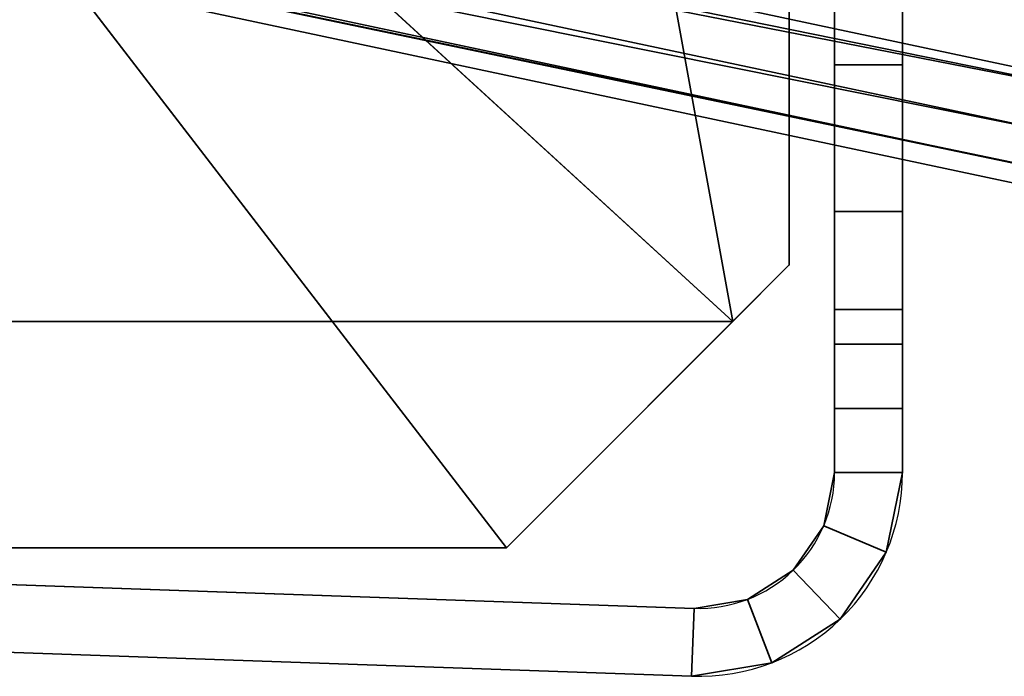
# Model space of a CAD drawing. Header units: millimetres. Extents: x -488 to 6688, y -115 to 115.
# Tile 396 of 656: x 314.2 to 322.9, y -41.64 to -35.83. Entities that reach past the tile are written whole.
import ezdxf

# ---------------------------------------------------------------- set-up
doc = ezdxf.new("R2010")
doc.units = ezdxf.units.MM
doc.layers.add('151', color=7, linetype='Continuous', true_color=0xffffff)

# ---------------------------------------------------------------- blocks, each defined once
blk = doc.blocks.new('UG_SURFACE_007')
at = {"layer": '151', "color": 35, "linetype": 'Continuous', "lineweight": 35}
for points in [[(320.5, -38.5), (-320.5, -38.5), (308.5, -27.5)], [(308.5, -27.5, 2030), (-318.5, -40.5, 2030), (318.5, -40.5, 2030)], [(320.5, -38.5), (308.5, -27.5), (318.5, -27.5)], [(308.5, -27.5, 2030), (318.5, -40.5, 2030), (321, -38, 2030), (321, -30, 2030)], [(318.5, -27.5), (321, -30), (321, -38), (320.5, -38.5)], [(321, -38), (321, -30), (321, -30, 2030), (321, -38, 2030)], [(321, -38, 2030), (318.5, -40.5, 2030), (318.5, -40.5, 2), (320.5, -38.5)], [(320.5, -38.5), (321, -38), (321, -38, 2030)], [(-318.5, -40.5, 2), (-320.5, -38.5), (320.5, -38.5), (318.5, -40.5, 2)], [(-318.5, -40.5, 2), (318.5, -40.5, 2), (318.5, -40.5, 2030), (-318.5, -40.5, 2030)]]:
    blk.add_3dface(points, dxfattribs=at)
blk = doc.blocks.new('UG_SURFACE_025')
at = {"layer": '151', "color": 252, "linetype": 'Continuous', "lineweight": 35}
for points in [[(321.4, -39.268, 2), (321.4, -27.8, 2), (322, -27.8, 2), (322, -39.268, 2)], [(322, -39.268, 2030), (322, -27.8, 2030), (321.4, -27.8, 2030), (321.4, -39.268, 2030)], [(321.4, -34.7, 287), (321.4, -32.7, 287), (321.4, -27.8, 144.5), (321.4, -39.268, 144.5)], [(321.4, -39.268, 919), (321.4, -27.8, 919), (321.4, -31.1693, 365.6955), (321.4, -32.7, 366)], [(321.4, -27.8, 326.5), (321.4, -39.268, 326.5), (321.4, -34.7, 358), (321.4, -32.7, 358)], [(321.4, -38.7, 1476), (321.4, -27.8, 919), (321.4, -39.268, 919)], [(321.4, -38.7, 1476), (321.4, -38.3955, 1474.4693), (321.4, -27.8, 919)], [(321.4, -27.8, 919), (321.4, -37.5284, 1473.1716), (321.4, -36.2307, 1472.3045)], [(321.4, -38.3955, 1474.4693), (321.4, -37.5284, 1473.1716), (321.4, -27.8, 919)], [(321.4, -36.2307, 1472.3045), (321.4, -34.7, 1472), (321.4, -27.8, 919)], [(321.4, -34.7, 1543), (321.4, -32.7, 1543), (321.4, -27.8, 1511.5), (321.4, -39.268, 1511.5)], [(321.4, -34.7, 1722), (321.4, -32.7, 1722), (321.4, -27.8, 1636.5), (321.4, -39.268, 1636.5)], [(321.4, -34.7, 1793), (321.4, -32.7, 1793), (321.4, -27.8, 1761.5), (321.4, -39.268, 1761.5)], [(321.4, -32.7, 1801), (321.4, -34.7, 1801), (321.4, -39.268, 2030), (321.4, -27.8, 2030)], [(321.4, -32.7, 1730), (321.4, -34.7, 1730), (321.4, -39.268, 1761.5), (321.4, -27.8, 1761.5)], [(321.4, -32.7, 1551), (321.4, -34.7, 1551), (321.4, -39.268, 1636.5), (321.4, -27.8, 1636.5)], [(321.4, -32.7, 1480), (321.4, -34.7, 1480), (321.4, -39.268, 1511.5), (321.4, -27.8, 1511.5)], [(321.4, -32.7, 295), (321.4, -34.7, 295), (321.4, -39.268, 326.5), (321.4, -27.8, 326.5)], [(321.4, -27.8, 144.5), (321.4, -27.8, 2), (321.4, -39.268, 2), (321.4, -39.268, 144.5)], [(322, -34.7, 295), (322, -32.7, 295), (322, -27.8, 326.5), (322, -39.268, 326.5)], [(322, -39.268, 144.5), (322, -27.8, 144.5), (322, -32.7, 287), (322, -34.7, 287)], [(322, -27.8, 919), (322, -39.268, 919), (322, -36.2307, 365.6955), (322, -34.7, 366)], [(322, -39.268, 326.5), (322, -27.8, 326.5), (322, -32.7, 358), (322, -34.7, 358)], [(322, -27.8, 1511.5), (322, -36.2307, 1479.6956), (322, -34.7, 1480)], [(322, -39.268, 919), (322, -27.8, 919), (322, -32.7, 1472), (322, -34.7, 1472)], [(322, -27.8, 1511.5), (322, -37.5284, 1478.8284), (322, -36.2307, 1479.6956)], [(322, -27.8, 1511.5), (322, -38.3955, 1477.5307), (322, -37.5284, 1478.8284)], [(322, -38.3955, 1477.5307), (322, -27.8, 1511.5), (322, -39.268, 1511.5)], [(322, -27.8, 1636.5), (322, -39.268, 1636.5), (322, -34.7, 1551), (322, -32.7, 1551)], [(322, -39.268, 1511.5), (322, -27.8, 1511.5), (322, -32.7, 1543), (322, -34.7, 1543)], [(322, -27.8, 1761.5), (322, -39.268, 1761.5), (322, -34.7, 1730), (322, -32.7, 1730)], [(322, -39.268, 1636.5), (322, -27.8, 1636.5), (322, -32.7, 1722), (322, -34.7, 1722)], [(322, -27.8, 2030), (322, -39.268, 2030), (322, -34.7, 1801), (322, -32.7, 1801)], [(322, -39.268, 1761.5), (322, -27.8, 1761.5), (322, -32.7, 1793), (322, -34.7, 1793)], [(322, -39.268, 144.5), (322, -39.268, 2), (322, -27.8, 2), (322, -27.8, 144.5)], [(321.4, -32.7, 366), (321.4, -34.7, 366), (321.4, -39.268, 919)], [(321.4, -39.268, 144.5), (321.4, -36.2307, 287.3045), (321.4, -34.7, 287)], [(321.4, -39.268, 326.5), (321.4, -34.7, 295), (321.4, -36.2307, 294.6955)], [(321.4, -39.268, 326.5), (321.4, -36.2307, 358.3045), (321.4, -34.7, 358)], [(321.4, -39.268, 919), (321.4, -34.7, 366), (321.4, -36.2307, 365.6955)], [(321.4, -39.268, 1511.5), (321.4, -34.7, 1480), (321.4, -36.2307, 1479.6956)], [(321.4, -39.268, 1511.5), (321.4, -36.2307, 1543.3044), (321.4, -34.7, 1543)], [(321.4, -39.268, 1636.5), (321.4, -34.7, 1551), (321.4, -36.2307, 1550.6955)], [(321.4, -39.268, 1636.5), (321.4, -36.2307, 1722.3045), (321.4, -34.7, 1722)], [(321.4, -39.268, 1761.5), (321.4, -34.7, 1730), (321.4, -36.2307, 1729.6956)], [(321.4, -39.268, 1761.5), (321.4, -36.2307, 1793.3044), (321.4, -34.7, 1793)], [(321.4, -39.268, 2030), (321.4, -34.7, 1801), (321.4, -36.2307, 1800.6955)], [(322, -36.2307, 1800.6955), (321.4, -36.2307, 1800.6955), (321.4, -34.7, 1801), (322, -34.7, 1801)], [(322, -34.7, 1793), (321.4, -34.7, 1793), (321.4, -36.2307, 1793.3044), (322, -36.2307, 1793.3044)], [(322, -36.2307, 1729.6956), (321.4, -36.2307, 1729.6956), (321.4, -34.7, 1730), (322, -34.7, 1730)], [(322, -34.7, 1722), (321.4, -34.7, 1722), (321.4, -36.2307, 1722.3045), (322, -36.2307, 1722.3045)], [(322, -36.2307, 365.6955), (321.4, -36.2307, 365.6955), (321.4, -34.7, 366), (322, -34.7, 366)], [(322, -34.7, 358), (321.4, -34.7, 358), (321.4, -36.2307, 358.3045), (322, -36.2307, 358.3045)], [(322, -36.2307, 294.6955), (321.4, -36.2307, 294.6955), (321.4, -34.7, 295), (322, -34.7, 295)], [(322, -34.7, 287), (321.4, -34.7, 287), (321.4, -36.2307, 287.3045), (322, -36.2307, 287.3045)], [(322, -36.2307, 1550.6955), (321.4, -36.2307, 1550.6955), (321.4, -34.7, 1551), (322, -34.7, 1551)], [(322, -34.7, 1543), (321.4, -34.7, 1543), (321.4, -36.2307, 1543.3044), (322, -36.2307, 1543.3044)], [(322, -36.2307, 1479.6956), (321.4, -36.2307, 1479.6956), (321.4, -34.7, 1480), (322, -34.7, 1480)], [(322, -34.7, 1472), (321.4, -34.7, 1472), (321.4, -36.2307, 1472.3045), (322, -36.2307, 1472.3045)], [(322, -39.268, 326.5), (322, -36.2307, 294.6955), (322, -34.7, 295)], [(322, -34.7, 287), (322, -36.2307, 287.3045), (322, -39.268, 144.5)], [(322, -34.7, 358), (322, -36.2307, 358.3045), (322, -39.268, 326.5)], [(322, -34.7, 1472), (322, -36.2307, 1472.3045), (322, -39.268, 919)], [(322, -39.268, 1636.5), (322, -36.2307, 1550.6955), (322, -34.7, 1551)], [(322, -34.7, 1543), (322, -36.2307, 1543.3044), (322, -39.268, 1511.5)], [(322, -39.268, 1761.5), (322, -36.2307, 1729.6956), (322, -34.7, 1730)], [(322, -34.7, 1722), (322, -36.2307, 1722.3045), (322, -39.268, 1636.5)], [(322, -39.268, 2030), (322, -36.2307, 1800.6955), (322, -34.7, 1801)], [(322, -34.7, 1793), (322, -36.2307, 1793.3044), (322, -39.268, 1761.5)], [(321.4, -39.268, 326.5), (321.4, -36.2307, 294.6955), (321.4, -37.5284, 293.8284)], [(321.4, -37.5284, 288.1716), (321.4, -36.2307, 287.3045), (321.4, -39.268, 144.5)], [(321.4, -37.5284, 359.1716), (321.4, -36.2307, 358.3045), (321.4, -39.268, 326.5)], [(321.4, -36.2307, 365.6955), (321.4, -37.5284, 364.8284), (321.4, -39.268, 919)], [(321.4, -36.2307, 1479.6956), (321.4, -37.5284, 1478.8284), (321.4, -39.268, 1511.5)], [(321.4, -39.268, 1511.5), (321.4, -37.5284, 1544.1716), (321.4, -36.2307, 1543.3044)], [(321.4, -36.2307, 1550.6955), (321.4, -37.5284, 1549.8284), (321.4, -39.268, 1636.5)], [(321.4, -39.268, 1636.5), (321.4, -37.5284, 1723.1716), (321.4, -36.2307, 1722.3045)], [(321.4, -36.2307, 1729.6956), (321.4, -37.5284, 1728.8284), (321.4, -39.268, 1761.5)], [(321.4, -39.268, 1761.5), (321.4, -37.5284, 1794.1716), (321.4, -36.2307, 1793.3044)], [(321.4, -36.2307, 1800.6955), (321.4, -37.5284, 1799.8284), (321.4, -39.268, 2030)], [(322, -37.5284, 1799.8284), (321.4, -37.5284, 1799.8284), (321.4, -36.2307, 1800.6955), (322, -36.2307, 1800.6955)], [(322, -36.2307, 1793.3044), (321.4, -36.2307, 1793.3044), (321.4, -37.5284, 1794.1716), (322, -37.5284, 1794.1716)], [(322, -37.5284, 1728.8284), (321.4, -37.5284, 1728.8284), (321.4, -36.2307, 1729.6956), (322, -36.2307, 1729.6956)], [(322, -36.2307, 1722.3045), (321.4, -36.2307, 1722.3045), (321.4, -37.5284, 1723.1716), (322, -37.5284, 1723.1716)], [(322, -37.5284, 364.8284), (321.4, -37.5284, 364.8284), (321.4, -36.2307, 365.6955), (322, -36.2307, 365.6955)], [(322, -36.2307, 358.3045), (321.4, -36.2307, 358.3045), (321.4, -37.5284, 359.1716), (322, -37.5284, 359.1716)], [(322, -37.5284, 293.8284), (321.4, -37.5284, 293.8284), (321.4, -36.2307, 294.6955), (322, -36.2307, 294.6955)], [(322, -36.2307, 287.3045), (321.4, -36.2307, 287.3045), (321.4, -37.5284, 288.1716), (322, -37.5284, 288.1716)], [(322, -37.5284, 1549.8284), (321.4, -37.5284, 1549.8284), (321.4, -36.2307, 1550.6955), (322, -36.2307, 1550.6955)], [(322, -36.2307, 1543.3044), (321.4, -36.2307, 1543.3044), (321.4, -37.5284, 1544.1716), (322, -37.5284, 1544.1716)], [(322, -37.5284, 1478.8284), (321.4, -37.5284, 1478.8284), (321.4, -36.2307, 1479.6956), (322, -36.2307, 1479.6956)], [(322, -36.2307, 1472.3045), (321.4, -36.2307, 1472.3045), (321.4, -37.5284, 1473.1716), (322, -37.5284, 1473.1716)], [(322, -39.268, 144.5), (322, -36.2307, 287.3045), (322, -37.5284, 288.1716)], [(322, -37.5284, 293.8284), (322, -36.2307, 294.6955), (322, -39.268, 326.5)], [(322, -39.268, 326.5), (322, -36.2307, 358.3045), (322, -37.5284, 359.1716)], [(322, -37.5284, 364.8284), (322, -36.2307, 365.6955), (322, -39.268, 919)], [(322, -36.2307, 1472.3045), (322, -37.5284, 1473.1716), (322, -39.268, 919)], [(322, -39.268, 1636.5), (322, -37.5284, 1549.8284), (322, -36.2307, 1550.6955)], [(322, -36.2307, 1543.3044), (322, -37.5284, 1544.1716), (322, -39.268, 1511.5)], [(322, -39.268, 1761.5), (322, -37.5284, 1728.8284), (322, -36.2307, 1729.6956)], [(322, -36.2307, 1722.3045), (322, -37.5284, 1723.1716), (322, -39.268, 1636.5)], [(322, -39.268, 2030), (322, -37.5284, 1799.8284), (322, -36.2307, 1800.6955)], [(322, -36.2307, 1793.3044), (322, -37.5284, 1794.1716), (322, -39.268, 1761.5)], [(321.4, -39.268, 144.5), (321.4, -38.3955, 289.4693), (321.4, -37.5284, 288.1716)], [(321.4, -37.5284, 293.8284), (321.4, -38.3955, 292.5307), (321.4, -39.268, 326.5)], [(321.4, -39.268, 326.5), (321.4, -38.3955, 360.4693), (321.4, -37.5284, 359.1716)], [(321.4, -39.268, 919), (321.4, -37.5284, 364.8284), (321.4, -38.3955, 363.5307)], [(321.4, -39.268, 1511.5), (321.4, -37.5284, 1478.8284), (321.4, -38.3955, 1477.5307)], [(321.4, -39.268, 1636.5), (321.4, -37.5284, 1549.8284), (321.4, -38.3955, 1548.5307)], [(321.4, -38.3955, 1545.4693), (321.4, -37.5284, 1544.1716), (321.4, -39.268, 1511.5)], [(321.4, -39.268, 1761.5), (321.4, -37.5284, 1728.8284), (321.4, -38.3955, 1727.5307)], [(321.4, -38.3955, 1724.4693), (321.4, -37.5284, 1723.1716), (321.4, -39.268, 1636.5)], [(321.4, -39.268, 2030), (321.4, -37.5284, 1799.8284), (321.4, -38.3955, 1798.5307)], [(321.4, -38.3955, 1795.4693), (321.4, -37.5284, 1794.1716), (321.4, -39.268, 1761.5)], [(322, -38.3955, 1798.5307), (321.4, -38.3955, 1798.5307), (321.4, -37.5284, 1799.8284), (322, -37.5284, 1799.8284)], [(322, -37.5284, 1794.1716), (321.4, -37.5284, 1794.1716), (321.4, -38.3955, 1795.4693), (322, -38.3955, 1795.4693)], [(322, -38.3955, 1727.5307), (321.4, -38.3955, 1727.5307), (321.4, -37.5284, 1728.8284), (322, -37.5284, 1728.8284)], [(322, -37.5284, 1723.1716), (321.4, -37.5284, 1723.1716), (321.4, -38.3955, 1724.4693), (322, -38.3955, 1724.4693)], [(322, -38.3955, 363.5307), (321.4, -38.3955, 363.5307), (321.4, -37.5284, 364.8284), (322, -37.5284, 364.8284)], [(322, -37.5284, 359.1716), (321.4, -37.5284, 359.1716), (321.4, -38.3955, 360.4693), (322, -38.3955, 360.4693)], [(322, -38.3955, 292.5307), (321.4, -38.3955, 292.5307), (321.4, -37.5284, 293.8284), (322, -37.5284, 293.8284)], [(322, -37.5284, 288.1716), (321.4, -37.5284, 288.1716), (321.4, -38.3955, 289.4693), (322, -38.3955, 289.4693)], [(322, -38.3955, 1548.5307), (321.4, -38.3955, 1548.5307), (321.4, -37.5284, 1549.8284), (322, -37.5284, 1549.8284)], [(322, -37.5284, 1544.1716), (321.4, -37.5284, 1544.1716), (321.4, -38.3955, 1545.4693), (322, -38.3955, 1545.4693)], [(322, -38.3955, 1477.5307), (321.4, -38.3955, 1477.5307), (321.4, -37.5284, 1478.8284), (322, -37.5284, 1478.8284)], [(322, -37.5284, 1473.1716), (321.4, -37.5284, 1473.1716), (321.4, -38.3955, 1474.4693), (322, -38.3955, 1474.4693)], [(322, -39.268, 326.5), (322, -38.3955, 292.5307), (322, -37.5284, 293.8284)], [(322, -37.5284, 288.1716), (322, -38.3955, 289.4693), (322, -39.268, 144.5)], [(322, -39.268, 919), (322, -38.3955, 363.5307), (322, -37.5284, 364.8284)], [(322, -37.5284, 359.1716), (322, -38.3955, 360.4693), (322, -39.268, 326.5)], [(322, -39.268, 919), (322, -37.5284, 1473.1716), (322, -38.3955, 1474.4693)], [(322, -39.268, 1511.5), (322, -37.5284, 1544.1716), (322, -38.3955, 1545.4693)], [(322, -38.3955, 1548.5307), (322, -37.5284, 1549.8284), (322, -39.268, 1636.5)], [(322, -39.268, 1636.5), (322, -37.5284, 1723.1716), (322, -38.3955, 1724.4693)], [(322, -38.3955, 1727.5307), (322, -37.5284, 1728.8284), (322, -39.268, 1761.5)], [(322, -38.3955, 1798.5307), (322, -37.5284, 1799.8284), (322, -39.268, 2030)], [(322, -39.268, 1761.5), (322, -37.5284, 1794.1716), (322, -38.3955, 1795.4693)], [(321.4, -38.7, 291), (321.4, -38.3955, 289.4693), (321.4, -39.268, 144.5)], [(321.4, -38.3955, 292.5307), (321.4, -38.7, 291), (321.4, -39.268, 326.5)], [(321.4, -39.268, 919), (321.4, -38.3955, 363.5307), (321.4, -38.7, 362)], [(321.4, -39.268, 326.5), (321.4, -38.7, 362), (321.4, -38.3955, 360.4693)], [(321.4, -38.3955, 1477.5307), (321.4, -38.7, 1476), (321.4, -39.268, 1511.5)], [(321.4, -39.268, 1636.5), (321.4, -38.3955, 1548.5307), (321.4, -38.7, 1547.0001)], [(321.4, -39.268, 1511.5), (321.4, -38.7, 1547.0001), (321.4, -38.3955, 1545.4693)], [(321.4, -38.7, 1726), (321.4, -38.3955, 1724.4693), (321.4, -39.268, 1636.5)], [(321.4, -38.3955, 1727.5307), (321.4, -38.7, 1726), (321.4, -39.268, 1761.5)], [(321.4, -39.268, 1761.5), (321.4, -38.7, 1797.0001), (321.4, -38.3955, 1795.4693)], [(321.4, -38.3955, 1798.5307), (321.4, -38.7, 1797.0001), (321.4, -39.268, 2030)], [(322, -38.7, 1797.0001), (321.4, -38.7, 1797.0001), (321.4, -38.3955, 1798.5307), (322, -38.3955, 1798.5307)], [(322, -38.3955, 1795.4693), (321.4, -38.3955, 1795.4693), (321.4, -38.7, 1797.0001), (322, -38.7, 1797.0001)], [(322, -38.7, 1726), (321.4, -38.7, 1726), (321.4, -38.3955, 1727.5307), (322, -38.3955, 1727.5307)], [(322, -38.3955, 1724.4693), (321.4, -38.3955, 1724.4693), (321.4, -38.7, 1726), (322, -38.7, 1726)], [(322, -38.7, 362), (321.4, -38.7, 362), (321.4, -38.3955, 363.5307), (322, -38.3955, 363.5307)], [(322, -38.3955, 360.4693), (321.4, -38.3955, 360.4693), (321.4, -38.7, 362), (322, -38.7, 362)], [(322, -38.7, 291), (321.4, -38.7, 291), (321.4, -38.3955, 292.5307), (322, -38.3955, 292.5307)], [(322, -38.3955, 289.4693), (321.4, -38.3955, 289.4693), (321.4, -38.7, 291), (322, -38.7, 291)], [(322, -38.7, 1547.0001), (321.4, -38.7, 1547.0001), (321.4, -38.3955, 1548.5307), (322, -38.3955, 1548.5307)], [(322, -38.3955, 1545.4693), (321.4, -38.3955, 1545.4693), (321.4, -38.7, 1547.0001), (322, -38.7, 1547.0001)], [(322, -38.7, 1476), (321.4, -38.7, 1476), (321.4, -38.3955, 1477.5307), (322, -38.3955, 1477.5307)], [(322, -38.3955, 1474.4693), (321.4, -38.3955, 1474.4693), (321.4, -38.7, 1476), (322, -38.7, 1476)], [(322, -39.268, 144.5), (322, -38.3955, 289.4693), (322, -38.7, 291)], [(322, -39.268, 326.5), (322, -38.7, 291), (322, -38.3955, 292.5307)], [(322, -38.7, 362), (322, -38.3955, 363.5307), (322, -39.268, 919)], [(322, -38.3955, 360.4693), (322, -38.7, 362), (322, -39.268, 326.5)], [(322, -39.268, 919), (322, -38.3955, 1474.4693), (322, -38.7, 1476)], [(322, -39.268, 1511.5), (322, -38.7, 1476), (322, -38.3955, 1477.5307)], [(322, -38.7, 1547.0001), (322, -38.3955, 1548.5307), (322, -39.268, 1636.5)], [(322, -38.3955, 1545.4693), (322, -38.7, 1547.0001), (322, -39.268, 1511.5)], [(322, -39.268, 1636.5), (322, -38.3955, 1724.4693), (322, -38.7, 1726)], [(322, -39.268, 1761.5), (322, -38.7, 1726), (322, -38.3955, 1727.5307)], [(322, -38.7, 1797.0001), (322, -38.3955, 1798.5307), (322, -39.268, 2030)], [(322, -38.3955, 1795.4693), (322, -38.7, 1797.0001), (322, -39.268, 1761.5)], [(321.4, -39.268, 144.5), (321.4, -39.268, 326.5), (321.4, -38.7, 291)], [(321.4, -38.7, 362), (321.4, -39.268, 326.5), (321.4, -39.268, 919)], [(321.4, -39.268, 919), (321.4, -39.268, 1511.5), (321.4, -38.7, 1476)], [(321.4, -38.7, 1547.0001), (321.4, -39.268, 1511.5), (321.4, -39.268, 1636.5)], [(321.4, -39.268, 1636.5), (321.4, -39.268, 1761.5), (321.4, -38.7, 1726)], [(321.4, -38.7, 1797.0001), (321.4, -39.268, 1761.5), (321.4, -39.268, 2030)], [(322, -38.7, 291), (322, -39.268, 326.5), (322, -39.268, 144.5)], [(322, -39.268, 919), (322, -39.268, 326.5), (322, -38.7, 362)], [(322, -38.7, 1476), (322, -39.268, 1511.5), (322, -39.268, 919)], [(322, -39.268, 1636.5), (322, -39.268, 1511.5), (322, -38.7, 1547.0001)], [(322, -38.7, 1726), (322, -39.268, 1761.5), (322, -39.268, 1636.5)], [(322, -39.268, 2030), (322, -39.268, 1761.5), (322, -38.7, 1797.0001)], [(322, -39.268, 2), (322, -39.836, 2), (321.4, -39.836, 2), (321.4, -39.268, 2)], [(321.4, -39.268, 2030), (321.4, -39.836, 2030), (322, -39.836, 2030), (322, -39.268, 2030)], [(321.4, -39.268, 2030), (321.4, -39.268, 1761.5), (321.4, -39.836, 1761.5), (321.4, -39.836, 2030)], [(321.4, -39.268, 1761.5), (321.4, -39.268, 1636.5), (321.4, -39.836, 1636.5), (321.4, -39.836, 1761.5)], [(321.4, -39.268, 1636.5), (321.4, -39.268, 1511.5), (321.4, -39.836, 1511.5), (321.4, -39.836, 1636.5)], [(321.4, -39.268, 1511.5), (321.4, -39.268, 919), (321.4, -39.836, 919), (321.4, -39.836, 1511.5)], [(321.4, -39.268, 919), (321.4, -39.268, 326.5), (321.4, -39.836, 326.5), (321.4, -39.836, 919)], [(321.4, -39.268, 326.5), (321.4, -39.268, 144.5), (321.4, -39.836, 144.5), (321.4, -39.836, 326.5)], [(321.4, -39.268, 144.5), (321.4, -39.268, 2), (321.4, -39.836, 2), (321.4, -39.836, 144.5)], [(322, -39.836, 2030), (322, -39.836, 1761.5), (322, -39.268, 1761.5), (322, -39.268, 2030)], [(322, -39.836, 1761.5), (322, -39.836, 1636.5), (322, -39.268, 1636.5), (322, -39.268, 1761.5)], [(322, -39.836, 1636.5), (322, -39.836, 1511.5), (322, -39.268, 1511.5), (322, -39.268, 1636.5)], [(322, -39.836, 1511.5), (322, -39.836, 919), (322, -39.268, 919), (322, -39.268, 1511.5)], [(322, -39.836, 919), (322, -39.836, 326.5), (322, -39.268, 326.5), (322, -39.268, 919)], [(322, -39.836, 326.5), (322, -39.836, 144.5), (322, -39.268, 144.5), (322, -39.268, 326.5)], [(322, -39.836, 144.5), (322, -39.836, 2), (322, -39.268, 2), (322, -39.268, 144.5)], [(322, -39.836, 2), (321.8569, -40.5394, 2), (321.3046, -40.3049, 2), (321.4, -39.836, 2)], [(321.4, -39.836, 2030), (321.3046, -40.3049, 2030), (321.8569, -40.5394, 2030), (322, -39.836, 2030)], [(321.3046, -40.3049, 2), (321.4, -39.836, 326.5), (321.4, -39.836, 144.5)], [(321.4, -39.836, 144.5), (321.4, -39.836, 2), (321.3046, -40.3049, 2)], [(321.3046, -40.3049, 2), (321.4, -39.836, 919), (321.4, -39.836, 326.5)], [(321.3046, -40.3049, 2), (321.3046, -40.3049, 2030), (321.4, -39.836, 1511.5), (321.4, -39.836, 919)], [(321.3046, -40.3049, 2030), (321.4, -39.836, 1636.5), (321.4, -39.836, 1511.5)], [(321.3046, -40.3049, 2030), (321.4, -39.836, 1761.5), (321.4, -39.836, 1636.5)], [(321.3046, -40.3049, 2030), (321.4, -39.836, 2030), (321.4, -39.836, 1761.5)], [(321.8569, -40.5394, 2030), (322, -39.836, 1636.5), (322, -39.836, 1761.5)], [(322, -39.836, 1761.5), (322, -39.836, 2030), (321.8569, -40.5394, 2030)], [(321.8569, -40.5394, 2030), (322, -39.836, 1511.5), (322, -39.836, 1636.5)], [(321.8569, -40.5394, 2030), (321.8569, -40.5394, 2), (322, -39.836, 919), (322, -39.836, 1511.5)], [(321.8569, -40.5394, 2), (322, -39.836, 326.5), (322, -39.836, 919)], [(321.8569, -40.5394, 2), (322, -39.836, 144.5), (322, -39.836, 326.5)], [(321.8569, -40.5394, 2), (322, -39.836, 2), (322, -39.836, 144.5)], [(320.1372, -41.6349, 2), (295.0164, -40.7577, 2), (295.0374, -40.1581, 2), (320.1581, -41.0353, 2)], [(320.1581, -41.0353, 2030), (295.0374, -40.1581, 2030), (295.0164, -40.7577, 2030), (320.1372, -41.6349, 2030)], [(320.1581, -41.0353, 2030), (320.1581, -41.0353, 2), (295.0374, -40.1581, 2), (295.0374, -40.1581, 2030)], [(321.8569, -40.5394, 2), (321.4504, -41.1309, 2), (321.0336, -40.6993, 2), (321.3046, -40.3049, 2)], [(321.3046, -40.3049, 2030), (321.0336, -40.6993, 2030), (321.4504, -41.1309, 2030), (321.8569, -40.5394, 2030)], [(321.0336, -40.6993, 2), (321.0336, -40.6993, 2030), (321.3046, -40.3049, 2030), (321.3046, -40.3049, 2)], [(321.8569, -40.5394, 2), (321.8569, -40.5394, 2030), (321.4504, -41.1309, 2030), (321.4504, -41.1309, 2)], [(320.63, -40.9563, 2), (321.0336, -40.6993, 2), (321.4504, -41.1309, 2), (320.8451, -41.5165, 2)], [(320.8451, -41.5165, 2030), (321.4504, -41.1309, 2030), (321.0336, -40.6993, 2030), (320.63, -40.9563, 2030)], [(320.63, -40.9563, 2), (320.63, -40.9563, 2030), (321.0336, -40.6993, 2030), (321.0336, -40.6993, 2)], [(295.0164, -40.7577, 2030), (295.0164, -40.7577, 2), (320.1372, -41.6349, 2), (320.1372, -41.6349, 2030)], [(320.1581, -41.0353, 2), (320.63, -40.9563, 2), (320.8451, -41.5165, 2), (320.1372, -41.6349, 2)], [(320.1372, -41.6349, 2030), (320.8451, -41.5165, 2030), (320.63, -40.9563, 2030), (320.1581, -41.0353, 2030)], [(320.1581, -41.0353, 2), (320.1581, -41.0353, 2030), (320.63, -40.9563, 2030), (320.63, -40.9563, 2)], [(321.4504, -41.1309, 2), (321.4504, -41.1309, 2030), (320.8451, -41.5165, 2030), (320.8451, -41.5165, 2)], [(320.8451, -41.5165, 2), (320.8451, -41.5165, 2030), (320.1372, -41.6349, 2030), (320.1372, -41.6349, 2)]]:
    blk.add_3dface(points, dxfattribs=at)
blk = doc.blocks.new('UG_SURFACE_037')
at = {"layer": '151', "color": 252, "linetype": 'Continuous', "lineweight": 35}
for points in [[(323.3467, -36.3252, 359.3235), (277.7511, -26.6336, 359.3235), (278.0308, -25.3174, 358.3458), (323.2003, -34.9184, 358.3458)], [(323.3467, -36.3252, 288.8235), (277.7511, -26.6336, 288.8235), (278.0308, -25.3174, 287.8458), (323.2003, -34.9184, 287.8458)], [(323.3864, -36.4042, 364.4693), (323.2448, -35.6683, 365.2361), (277.8803, -26.0257, 365.2361), (277.6489, -27.1144, 364)], [(323.2448, -35.6683, 294.7361), (277.8803, -26.0257, 294.7361), (277.6489, -27.1144, 293.5), (323.4731, -36.8546, 293.5)], [(277.5782, -27.4471, 360.7639), (277.7511, -26.6336, 359.3235), (323.3467, -36.3252, 359.3235), (323.3685, -36.4074, 359.4548)], [(323.5867, -37.2265, 290.2639), (277.5782, -27.4471, 290.2639), (277.7511, -26.6336, 288.8235), (323.3467, -36.3252, 288.8235)], [(323.4731, -36.8546, 364), (277.6489, -27.1144, 364), (277.542, -27.6171, 362.4181)], [(323.4731, -36.8546, 293.5), (277.6489, -27.1144, 293.5), (277.542, -27.6171, 291.9181)], [(277.6489, -27.1144, 364), (323.4731, -36.8546, 364), (323.3864, -36.4042, 364.4693)], [(277.542, -27.6171, 362.4181), (277.5782, -27.4471, 360.7639), (323.5867, -37.2265, 360.7639)], [(277.542, -27.6171, 291.9181), (277.5782, -27.4471, 290.2639), (323.5867, -37.2265, 290.2639)], [(323.3685, -36.4074, 359.4548), (323.5867, -37.2265, 360.7639), (277.5782, -27.4471, 360.7639)], [(323.5867, -37.2265, 360.7639), (323.6536, -37.4181, 361.5783), (277.542, -27.6171, 362.4181)], [(277.542, -27.6171, 362.4181), (323.5861, -37.2246, 363.2413), (323.4731, -36.8546, 364)], [(277.542, -27.6171, 362.4181), (323.6538, -37.4185, 362.4181), (323.5861, -37.2246, 363.2413)], [(323.6536, -37.4181, 361.5783), (323.6538, -37.4185, 362.4181), (277.542, -27.6171, 362.4181)], [(323.5867, -37.2265, 290.2639), (323.6538, -37.4184, 291.0812), (277.542, -27.6171, 291.9181)], [(277.542, -27.6171, 291.9181), (323.5856, -37.2231, 292.7454), (323.4731, -36.8546, 293.5)], [(277.542, -27.6171, 291.9181), (323.6538, -37.4185, 291.9181), (323.5856, -37.2231, 292.7454)], [(323.6538, -37.4184, 291.0812), (323.6538, -37.4185, 291.9181), (277.542, -27.6171, 291.9181)]]:
    blk.add_3dface(points, dxfattribs=at)
blk = doc.blocks.new('UG_SURFACE_044')
at = {"layer": '151', "color": 252, "linetype": 'Continuous', "lineweight": 35}
for points in [[(323.3467, -36.3252, 1794.3234), (277.7511, -26.6336, 1794.3234), (278.0308, -25.3174, 1793.3458), (323.2003, -34.9184, 1793.3458)], [(323.3467, -36.3252, 1723.8234), (277.7511, -26.6336, 1723.8234), (278.0308, -25.3174, 1722.8458), (323.2003, -34.9184, 1722.8458)], [(323.3864, -36.4042, 1799.4694), (323.2448, -35.6683, 1800.2361), (277.8803, -26.0257, 1800.2361), (277.6489, -27.1144, 1799)], [(323.2448, -35.6683, 1729.7361), (277.8803, -26.0257, 1729.7361), (277.6489, -27.1144, 1728.5), (323.4731, -36.8546, 1728.5)], [(277.5782, -27.4471, 1795.764), (277.7511, -26.6336, 1794.3234), (323.3467, -36.3252, 1794.3234), (323.3685, -36.4074, 1794.4548)], [(323.5867, -37.2265, 1725.264), (277.5782, -27.4471, 1725.264), (277.7511, -26.6336, 1723.8234), (323.3467, -36.3252, 1723.8234)], [(323.4731, -36.8546, 1799), (277.6489, -27.1144, 1799), (277.542, -27.6171, 1797.4181)], [(323.4731, -36.8546, 1728.5), (277.6489, -27.1144, 1728.5), (277.542, -27.6171, 1726.9181)], [(277.6489, -27.1144, 1799), (323.4731, -36.8546, 1799), (323.3864, -36.4042, 1799.4694)], [(277.542, -27.6171, 1797.4181), (277.5782, -27.4471, 1795.764), (323.5867, -37.2265, 1795.764)], [(277.542, -27.6171, 1726.9181), (277.5782, -27.4471, 1725.264), (323.5867, -37.2265, 1725.264)], [(323.3685, -36.4074, 1794.4548), (323.5867, -37.2265, 1795.764), (277.5782, -27.4471, 1795.764)], [(323.5867, -37.2265, 1795.764), (323.6536, -37.4181, 1796.5783), (277.542, -27.6171, 1797.4181)], [(277.542, -27.6171, 1797.4181), (323.5861, -37.2246, 1798.2414), (323.4731, -36.8546, 1799)], [(277.542, -27.6171, 1797.4181), (323.6538, -37.4185, 1797.4181), (323.5861, -37.2246, 1798.2414)], [(323.6536, -37.4181, 1796.5783), (323.6538, -37.4185, 1797.4181), (277.542, -27.6171, 1797.4181)], [(323.5867, -37.2265, 1725.264), (323.6538, -37.4184, 1726.0811), (277.542, -27.6171, 1726.9181)], [(277.542, -27.6171, 1726.9181), (323.5856, -37.2231, 1727.7454), (323.4731, -36.8546, 1728.5)], [(277.542, -27.6171, 1726.9181), (323.6538, -37.4185, 1726.9181), (323.5856, -37.2231, 1727.7454)], [(323.6538, -37.4184, 1726.0811), (323.6538, -37.4185, 1726.9181), (277.542, -27.6171, 1726.9181)]]:
    blk.add_3dface(points, dxfattribs=at)
blk = doc.blocks.new('UG_SURFACE_045')
at = {"layer": '151', "color": 252, "linetype": 'Continuous', "lineweight": 35}
for points in [[(323.3467, -36.3252, 1544.3234), (277.7511, -26.6336, 1544.3234), (278.0308, -25.3174, 1543.3458), (323.2003, -34.9184, 1543.3458)], [(323.3467, -36.3252, 1473.8234), (277.7511, -26.6336, 1473.8234), (278.0308, -25.3174, 1472.8458), (323.2003, -34.9184, 1472.8458)], [(323.3864, -36.4042, 1549.4694), (323.2448, -35.6683, 1550.2361), (277.8803, -26.0257, 1550.2361), (277.6489, -27.1144, 1549)], [(323.2448, -35.6683, 1479.7361), (277.8803, -26.0257, 1479.7361), (277.6489, -27.1144, 1478.5), (323.4731, -36.8546, 1478.5)], [(277.5782, -27.4471, 1545.764), (277.7511, -26.6336, 1544.3234), (323.3467, -36.3252, 1544.3234), (323.3685, -36.4074, 1544.4548)], [(323.5867, -37.2265, 1475.264), (277.5782, -27.4471, 1475.264), (277.7511, -26.6336, 1473.8234), (323.3467, -36.3252, 1473.8234)], [(323.4731, -36.8546, 1549), (277.6489, -27.1144, 1549), (277.542, -27.6171, 1547.4181)], [(323.4731, -36.8546, 1478.5), (277.6489, -27.1144, 1478.5), (277.542, -27.6171, 1476.9181)], [(277.6489, -27.1144, 1549), (323.4731, -36.8546, 1549), (323.3864, -36.4042, 1549.4694)], [(277.542, -27.6171, 1547.4181), (277.5782, -27.4471, 1545.764), (323.5867, -37.2265, 1545.764)], [(277.542, -27.6171, 1476.9181), (277.5782, -27.4471, 1475.264), (323.5867, -37.2265, 1475.264)], [(323.3685, -36.4074, 1544.4548), (323.5867, -37.2265, 1545.764), (277.5782, -27.4471, 1545.764)], [(323.5867, -37.2265, 1545.764), (323.6536, -37.4181, 1546.5783), (277.542, -27.6171, 1547.4181)], [(277.542, -27.6171, 1547.4181), (323.5861, -37.2246, 1548.2414), (323.4731, -36.8546, 1549)], [(277.542, -27.6171, 1547.4181), (323.6538, -37.4185, 1547.4181), (323.5861, -37.2246, 1548.2414)], [(323.6536, -37.4181, 1546.5783), (323.6538, -37.4185, 1547.4181), (277.542, -27.6171, 1547.4181)], [(323.5867, -37.2265, 1475.264), (323.6538, -37.4184, 1476.0811), (277.542, -27.6171, 1476.9181)], [(277.542, -27.6171, 1476.9181), (323.5856, -37.2231, 1477.7454), (323.4731, -36.8546, 1478.5)], [(277.542, -27.6171, 1476.9181), (323.6538, -37.4185, 1476.9181), (323.5856, -37.2231, 1477.7454)], [(323.6538, -37.4184, 1476.0811), (323.6538, -37.4185, 1476.9181), (277.542, -27.6171, 1476.9181)]]:
    blk.add_3dface(points, dxfattribs=at)

msp = doc.modelspace()

# ---------------------------------------------------------------- linework, layer by layer
at = {"layer": '151', "color": 251, "linetype": 'Continuous', "lineweight": -3, "true_color": 0x636466}
for p, q in [((321.4, -39.836, 2030), (321.4, -27.8, 2030)), ((321.4, -39.836, 2), (321.4, -27.8, 2)), ((322, -39.836, 2), (322, -27.8, 2)), ((322, -39.836, 2030), (322, -27.8, 2030)), ((321, -38, 2030), (321, -30, 2030)), ((321, -38), (321, -30)), ((321, -38, 2030), (321, -30, 2030)), ((318.5, -40.5, 2030), (321, -38, 2030)), ((320.5, -38.5), (321, -38)), ((321, -38), (321, -38, 2030)), ((-320.5, -38.5), (320.5, -38.5)), ((318.5, -40.5, 2), (320.5, -38.5)), ((321.4, -39.836, 2030), (321.4, -39.836, 2)), ((322, -39.836, 2030), (322, -39.836, 2)), ((295.0374, -40.1581, 2030), (320.1581, -41.0353, 2030)), ((295.0374, -40.1581, 2), (320.1581, -41.0353, 2)), ((-318.5, -40.5, 2030), (318.5, -40.5, 2030)), ((318.5, -40.5, 2), (-318.5, -40.5, 2)), ((318.5, -40.5, 2030), (318.5, -40.5, 2)), ((295.0164, -40.7577, 2030), (320.1372, -41.6349, 2030)), ((295.0164, -40.7577, 2), (320.1372, -41.6349, 2)), ((320.1581, -41.0353, 2030), (320.1581, -41.0353, 2)), ((320.1372, -41.6349, 2030), (320.1372, -41.6349, 2))]:
    msp.add_line(p, q, dxfattribs=at)
at = {"layer": '151', "color": 251, "linetype": 'Continuous', "lineweight": -3, "true_color": 0x636466, "extrusion": (-1, 0, 0)}
for centre in [(34.7, 362, -321.4), (34.7, 1726, -321.4), (34.7, 1547, -321.4), (34.7, 291, -321.4), (34.7, 1797, -321.4), (34.7, 1476, -321.4)]:
    msp.add_arc(centre, 4, 270, 90, dxfattribs=at)
at = {"layer": '151', "color": 251, "linetype": 'Continuous', "lineweight": -3, "true_color": 0x636466, "extrusion": (1, 0, 0)}
for centre in [(-34.7, 1547, 322), (-34.7, 1476, 322), (-34.7, 1797, 322), (-34.7, 1726, 322), (-34.7, 362, 322), (-34.7, 291, 322)]:
    msp.add_arc(centre, 4, 90, 270, dxfattribs=at)
at = {"layer": '151', "color": 251, "linetype": 'Continuous', "lineweight": -3, "true_color": 0x636466}
for centre, radius in [((320.2, -39.836, 2), 1.8), ((320.2, -39.836, 2030), 1.8), ((320.2, -39.836, 2030), 1.2), ((320.2, -39.836, 2), 1.2)]:
    msp.add_arc(centre, radius, 268, 0, dxfattribs=at)

# ---------------------------------------------------------------- block references
for name in ['UG_SURFACE_025', 'UG_SURFACE_007', 'UG_SURFACE_037', 'UG_SURFACE_044', 'UG_SURFACE_045']:
    msp.add_blockref(name, (0, 0), dxfattribs=at)

doc.saveas('drawing.dxf')
